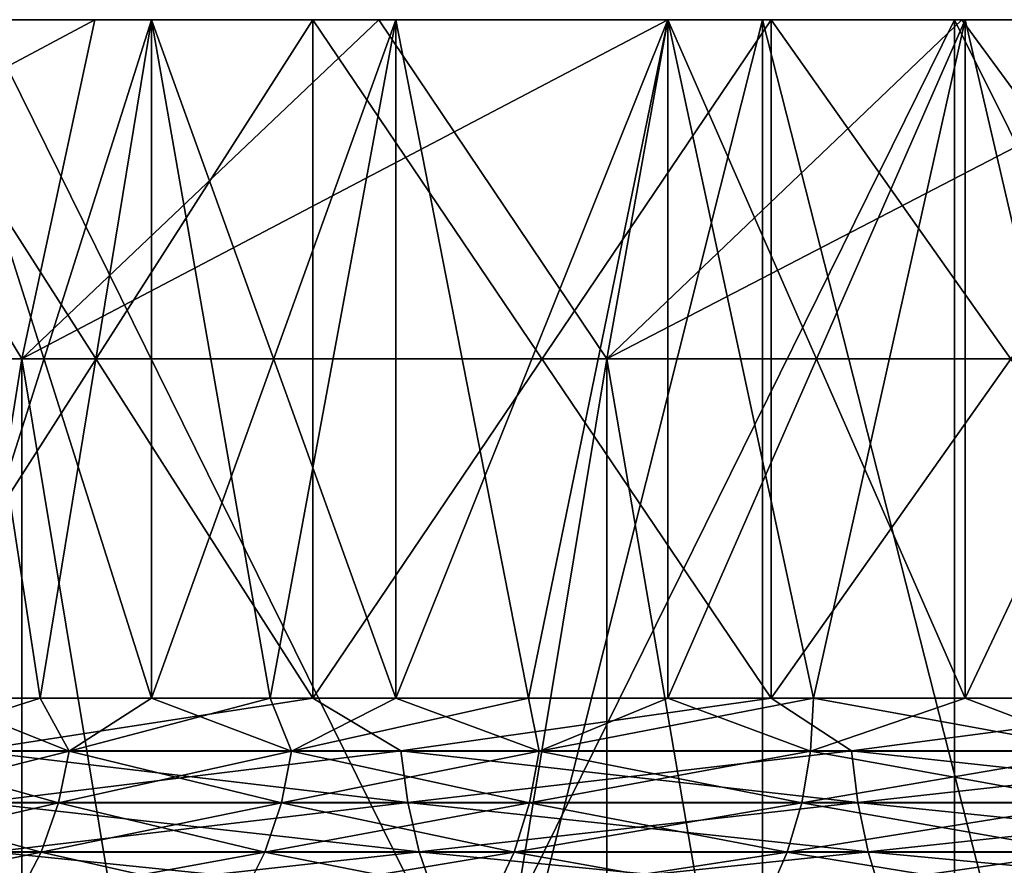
# Model space of a CAD drawing. Header units: metres. Extents: x -30 to 30, y -76 to 64.
# Tile 463 of 541: x -6.47 to -5.02, y 63.25 to 64.5. Entities that reach past the tile are written whole.
import ezdxf

# ---------------------------------------------------------------- set-up
doc = ezdxf.new("R2010")
doc.units = ezdxf.units.M
doc.layers.add('solid_508511', color=7, linetype='CONTINUOUS')

msp = doc.modelspace()

# ---------------------------------------------------------------- linework, layer by layer
at = {"layer": 'solid_508511'}
for points in [[(-5.09545, 64.5, -27.023811), (-12.717457, 64.5, -27.171053), (-14.099323, 64.5, -26.480352)], [(-5.09545, 64.5, -27.023811), (-14.099323, 64.5, -26.480352), (-6.526494, 64.5, -26.714315)], [(-0.732072, 64.5, -27.490252), (-11.301833, 64.5, -27.789719), (-12.717457, 64.5, -27.171053)], [(-3.649901, 64.5, -27.25671), (-12.717457, 64.5, -27.171053), (-5.09545, 64.5, -27.023811)], [(-2.194193, 64.5, -27.412323), (-12.717457, 64.5, -27.171053), (-3.649901, 64.5, -27.25671)], [(-0.732072, 64.5, -27.490252), (-12.717457, 64.5, -27.171053), (-2.194193, 64.5, -27.412323)], [(-3.649901, 64.5, 27.25671), (-12.717457, 64.5, 27.171053), (-11.301833, 64.5, 27.789719)], [(-5.09545, 64.5, 27.023811), (-12.717457, 64.5, 27.171053), (-3.649901, 64.5, 27.25671)], [(-6.526494, 64.5, 26.714315), (-12.717457, 64.5, 27.171053), (-5.09545, 64.5, 27.023811)], [(-11.301833, 64.5, -27.789719), (11.301833, 64.5, -27.789719), (9.856193, 64.5, -28.334702)], [(-0.732072, 64.5, -27.490252), (11.301833, 64.5, -27.789719), (-11.301833, 64.5, -27.789719)], [(-11.301833, 64.5, -27.789719), (9.856193, 64.5, -28.334702), (-9.856193, 64.5, -28.334702)], [(11.301833, 64.5, 27.789719), (-11.301833, 64.5, 27.789719), (-9.856193, 64.5, 28.334702)], [(0.732072, 64.5, 27.490252), (-11.301833, 64.5, 27.789719), (11.301833, 64.5, 27.789719)], [(-0.732072, 64.5, 27.490252), (-11.301833, 64.5, 27.789719), (0.732072, 64.5, 27.490252)], [(-2.194193, 64.5, 27.412323), (-11.301833, 64.5, 27.789719), (-0.732072, 64.5, 27.490252)], [(-3.649901, 64.5, 27.25671), (-11.301833, 64.5, 27.789719), (-2.194193, 64.5, 27.412323)], [(-9.856193, 64.5, -28.334702), (9.856193, 64.5, -28.334702), (8.384591, 64.5, -28.804489)], [(-9.856193, 64.5, -28.334702), (8.384591, 64.5, -28.804489), (-8.384591, 64.5, -28.804489)], [(9.856193, 64.5, 28.334702), (-9.856193, 64.5, 28.334702), (-8.384591, 64.5, 28.804489)], [(11.301833, 64.5, 27.789719), (-9.856193, 64.5, 28.334702), (9.856193, 64.5, 28.334702)], [(-8.384591, 64.5, -28.804489), (8.384591, 64.5, -28.804489), (6.890593, 64.5, -29.197941)], [(-8.384591, 64.5, -28.804489), (6.890593, 64.5, -29.197941), (-6.890593, 64.5, -29.197941)], [(8.384591, 64.5, 28.804489), (-8.384591, 64.5, 28.804489), (-6.890593, 64.5, 29.197941)], [(9.856193, 64.5, 28.334702), (-8.384591, 64.5, 28.804489), (8.384591, 64.5, 28.804489)], [(-6.469815, 64, 11.848692), (-6.772288, 64.5, 11.096671), (-7.298605, 64, 11.356952)], [(-7.298604, 64, -11.356953), (-6.772286, 64.5, -11.096672), (-6.362417, 64.5, -11.336653)], [(-7.298604, 64, -11.356953), (-6.362417, 64.5, -11.336653), (-6.469814, 64, -11.848692)], [(-6.890625, 58.5, -29.197933), (-6.890593, 64.5, -29.197941), (-5.378482, 64.5, -29.513924)], [(-5.378417, 58.5, -29.513939), (-6.890625, 58.5, -29.197933), (-5.378482, 64.5, -29.513924)], [(-6.890625, 58.5, 29.197933), (-5.378417, 58.5, 29.513939), (-6.890593, 64.5, 29.197941)], [(-6.890593, 64.5, -29.197941), (6.890593, 64.5, -29.197941), (5.378482, 64.5, -29.513924)], [(-6.890593, 64.5, -29.197941), (5.378482, 64.5, -29.513924), (-5.378482, 64.5, -29.513924)], [(6.890593, 64.5, 29.197941), (-6.890593, 64.5, 29.197941), (-5.378482, 64.5, 29.513924)], [(-5.378417, 58.5, 29.513939), (-5.378482, 64.5, 29.513924), (-6.890593, 64.5, 29.197941)], [(8.384591, 64.5, 28.804489), (-6.890593, 64.5, 29.197941), (6.890593, 64.5, 29.197941)], [(-6.680617, 64.5, 8.100576), (-6.772288, 64.5, 11.096671), (-6.362418, 64.5, 11.336652)], [(-6.469815, 64, 11.848692), (-6.362418, 64.5, 11.336652), (-6.772288, 64.5, 11.096671)], [(-6.680617, 64.5, -8.100576), (-6.362417, 64.5, -11.336653), (-6.772286, 64.5, -11.096672)], [(-6.040821, 64.5, 8.588278), (-6.680617, 64.5, 8.100576), (-6.362418, 64.5, 11.336652)], [(-6.680617, 64.5, -8.100576), (-6.040821, 64.5, -8.588278), (-6.362417, 64.5, -11.336653)], [(-6.040847, 63.5, -8.588258), (-6.040821, 64.5, -8.588278), (-6.680617, 64.5, -8.100576)], [(-6.680547, 63.5, -8.100636), (-6.040847, 63.5, -8.588258), (-6.680617, 64.5, -8.100576)], [(-6.680547, 63.5, 8.100636), (-6.680617, 64.5, 8.100576), (-6.040821, 64.5, 8.588278)], [(-6.040847, 63.5, 8.588258), (-6.680547, 63.5, 8.100636), (-6.040821, 64.5, 8.588278)], [(-6.596053, 63.5, -3.569606), (-6.596045, 64.5, -3.569607), (-6.278753, 64.5, -4.102105)], [(-6.442904, 63.5, -3.839138), (-6.596053, 63.5, -3.569606), (-6.278753, 64.5, -4.102105)], [(-6.596053, 63.5, 3.569606), (-6.442904, 63.5, 3.839138), (-6.596045, 64.5, 3.569607)], [(-6.278753, 64.5, 4.102105), (-6.278753, 64.5, -4.102105), (-6.596045, 64.5, -3.569607)], [(-6.278753, 64.5, 4.102105), (-6.596045, 64.5, -3.569607), (-6.596045, 64.5, 3.569607)], [(-6.278749, 63.5, 4.102111), (-6.278753, 64.5, 4.102105), (-6.596045, 64.5, 3.569607)], [(-6.442904, 63.5, 3.839138), (-6.278749, 63.5, 4.102111), (-6.596045, 64.5, 3.569607)], [(-5.09544, 61.599998, -27.023813), (-5.09545, 64.5, -27.023811), (-6.526494, 64.5, -26.714315)], [(-6.526484, 61.599998, -26.714321), (-5.09544, 61.599998, -27.023813), (-6.526494, 64.5, -26.714315)], [(-6.526484, 61.599998, 26.714321), (-6.526494, 64.5, 26.714315), (-5.09545, 64.5, 27.023811)], [(-5.09544, 61.599998, 27.023813), (-6.526484, 61.599998, 26.714321), (-5.09545, 64.5, 27.023811)], [(-6.469815, 64, 11.848692), (-5.94398, 64.5, 11.561531), (-6.362418, 64.5, 11.336652)], [(-5.608003, 64, 12.280078), (-5.94398, 64.5, 11.561531), (-6.469815, 64, 11.848692)], [(-6.469814, 64, -11.848692), (-6.362417, 64.5, -11.336653), (-5.943979, 64.5, -11.561532)], [(-6.469814, 64, -11.848692), (-5.943979, 64.5, -11.561532), (-5.517826, 64.5, -11.770884)], [(-6.469814, 64, -11.848692), (-5.517826, 64.5, -11.770884), (-5.608002, 64, -12.280078)], [(-6.278749, 63.5, -4.102111), (-6.442904, 63.5, -3.839138), (-6.278753, 64.5, -4.102105)], [(-6.040821, 64.5, 8.588278), (-6.362418, 64.5, 11.336652), (-5.94398, 64.5, 11.561531)], [(-6.040821, 64.5, -8.588278), (-5.943979, 64.5, -11.561532), (-6.362417, 64.5, -11.336653)], [(-5.918565, 64.5, 4.606573), (-5.918565, 64.5, -4.606573), (-6.278753, 64.5, -4.102105)], [(-6.278749, 63.5, -4.102111), (-6.278753, 64.5, -4.102105), (-5.918565, 64.5, -4.606573)], [(-5.918565, 64.5, 4.606573), (-6.278753, 64.5, -4.102105), (-6.278753, 64.5, 4.102105)], [(-5.918553, 63.5, 4.606596), (-5.918565, 64.5, 4.606573), (-6.278753, 64.5, 4.102105)], [(-6.103865, 63.5, 4.358077), (-5.918553, 63.5, 4.606596), (-6.278753, 64.5, 4.102105)], [(-6.278749, 63.5, 4.102111), (-6.103865, 63.5, 4.358077), (-6.278753, 64.5, 4.102105)], [(-6.103865, 63.5, -4.358077), (-6.278749, 63.5, -4.102111), (-5.918565, 64.5, -4.606573)], [(-5.918553, 63.5, -4.606596), (-6.103865, 63.5, -4.358077), (-5.918565, 64.5, -4.606573)], [(-6.040847, 63.5, -8.588258), (-5.365698, 63.5, -9.02548), (-6.040821, 64.5, -8.588278)], [(-6.040847, 63.5, 8.588258), (-6.040821, 64.5, 8.588278), (-5.365727, 64.5, 9.025462)], [(-5.365698, 63.5, 9.02548), (-6.040847, 63.5, 8.588258), (-5.365727, 64.5, 9.025462)], [(-6.040821, 64.5, 8.588278), (-5.94398, 64.5, 11.561531), (-5.517827, 64.5, 11.770883)], [(-5.365727, 64.5, 9.025462), (-6.040821, 64.5, 8.588278), (-5.517827, 64.5, 11.770883)], [(-6.040821, 64.5, -8.588278), (-5.365727, 64.5, -9.025462), (-5.943979, 64.5, -11.561532)], [(-5.365698, 63.5, -9.02548), (-5.365727, 64.5, -9.025462), (-6.040821, 64.5, -8.588278)], [(-5.608003, 64, 12.280078), (-5.517827, 64.5, 11.770883), (-5.94398, 64.5, 11.561531)], [(-5.365727, 64.5, -9.025462), (-5.517826, 64.5, -11.770884), (-5.943979, 64.5, -11.561532)], [(-5.517946, 64.5, 5.079595), (-5.517946, 64.5, -5.079595), (-5.918565, 64.5, -4.606573)], [(-5.918553, 63.5, -4.606596), (-5.918565, 64.5, -4.606573), (-5.517946, 64.5, -5.079595)], [(-5.517946, 64.5, 5.079595), (-5.918565, 64.5, -4.606573), (-5.918565, 64.5, 4.606573)], [(-5.72313, 63.5, 4.847245), (-5.517946, 64.5, 5.079595), (-5.918565, 64.5, 4.606573)], [(-5.918553, 63.5, 4.606596), (-5.72313, 63.5, 4.847245), (-5.918565, 64.5, 4.606573)], [(-5.72313, 63.5, -4.847245), (-5.918553, 63.5, -4.606596), (-5.517946, 64.5, -5.079595)], [(-5.517929, 63.5, -5.079612), (-5.72313, 63.5, -4.847245), (-5.517946, 64.5, -5.079595)], [(-5.72313, 63.5, 4.847245), (-5.517929, 63.5, 5.079612), (-5.517946, 64.5, 5.079595)], [(-5.608003, 64, 12.280078), (-5.084438, 64.5, 11.964468), (-5.517827, 64.5, 11.770883)], [(-4.717699, 64, 12.648847), (-5.084438, 64.5, 11.964468), (-5.608003, 64, 12.280078)], [(-5.608002, 64, -12.280078), (-5.517826, 64.5, -11.770884), (-5.084437, 64.5, -11.964469)], [(-5.608002, 64, -12.280078), (-5.084437, 64.5, -11.964469), (-4.643946, 64.5, -12.142231)], [(-5.608002, 64, -12.280078), (-4.643946, 64.5, -12.142231), (-4.717698, 64, -12.648847)], [(-5.079638, 64.5, 5.517902), (-5.079638, 64.5, -5.517902), (-5.517946, 64.5, -5.079595)], [(-5.517929, 63.5, -5.079612), (-5.517946, 64.5, -5.079595), (-5.079638, 64.5, -5.517902)], [(-5.079638, 64.5, 5.517902), (-5.517946, 64.5, -5.079595), (-5.517946, 64.5, 5.079595)], [(-5.079611, 63.5, 5.51793), (-5.079638, 64.5, 5.517902), (-5.517946, 64.5, 5.079595)], [(-5.3033, 63.5, 5.303301), (-5.079611, 63.5, 5.51793), (-5.517946, 64.5, 5.079595)], [(-5.517929, 63.5, 5.079612), (-5.3033, 63.5, 5.303301), (-5.517946, 64.5, 5.079595)], [(-5.3033, 63.5, -5.303301), (-5.517929, 63.5, -5.079612), (-5.079638, 64.5, -5.517902)], [(-5.365727, 64.5, 9.025462), (-5.517827, 64.5, 11.770883), (-5.084438, 64.5, 11.964468)], [(-5.365727, 64.5, -9.025462), (-5.084437, 64.5, -11.964469), (-5.517826, 64.5, -11.770884)], [(-5.378482, 64.5, -29.513924), (5.378482, 64.5, -29.513924), (3.851947, 64.5, -29.75168)], [(-5.378482, 64.5, -29.513924), (3.851947, 64.5, -29.75168), (-3.851947, 64.5, -29.75168)], [(-5.378417, 58.5, -29.513939), (-5.378482, 64.5, -29.513924), (-3.851947, 64.5, -29.75168)], [(5.378482, 64.5, 29.513924), (-5.378482, 64.5, 29.513924), (-3.851947, 64.5, 29.75168)], [(-3.851946, 58.5, 29.75168), (-3.851947, 64.5, 29.75168), (-5.378482, 64.5, 29.513924)], [(6.890593, 64.5, 29.197941), (-5.378482, 64.5, 29.513924), (5.378482, 64.5, 29.513924)], [(-5.378417, 58.5, 29.513939), (-3.851946, 58.5, 29.75168), (-5.378482, 64.5, 29.513924)], [(-3.851946, 58.5, -29.75168), (-5.378417, 58.5, -29.513939), (-3.851947, 64.5, -29.75168)], [(-4.659023, 64.5, 9.409759), (-5.365727, 64.5, 9.025462), (-5.084438, 64.5, 11.964468)], [(-5.365727, 64.5, -9.025462), (-4.659023, 64.5, -9.409759), (-5.084437, 64.5, -11.964469)], [(-4.65906, 63.5, -9.409738), (-4.659023, 64.5, -9.409759), (-5.365727, 64.5, -9.025462)], [(-5.365698, 63.5, -9.02548), (-4.65906, 63.5, -9.409738), (-5.365727, 64.5, -9.025462)], [(-5.365698, 63.5, 9.02548), (-5.365727, 64.5, 9.025462), (-4.659023, 64.5, 9.409759)], [(-4.65906, 63.5, 9.409738), (-5.365698, 63.5, 9.02548), (-4.659023, 64.5, 9.409759)], [(-5.079611, 63.5, -5.51793), (-5.3033, 63.5, -5.303301), (-5.079638, 64.5, -5.517902)], [(-3.649952, 61.599998, -27.256702), (-3.649901, 64.5, -27.25671), (-5.09545, 64.5, -27.023811)], [(-5.09544, 61.599998, -27.023813), (-3.649952, 61.599998, -27.256702), (-5.09545, 64.5, -27.023811)], [(-5.09544, 61.599998, 27.023813), (-5.09545, 64.5, 27.023811), (-3.649901, 64.5, 27.25671)], [(-3.649952, 61.599998, 27.256702), (-5.09544, 61.599998, 27.023813), (-3.649901, 64.5, 27.25671)], [(-4.659023, 64.5, 9.409759), (-5.084438, 64.5, 11.964468), (-4.643947, 64.5, 12.14223)], [(-4.717699, 64, 12.648847), (-4.643947, 64.5, 12.14223), (-5.084438, 64.5, 11.964468)], [(-4.659023, 64.5, -9.409759), (-4.643946, 64.5, -12.142231), (-5.084437, 64.5, -11.964469)], [(-4.60661, 64.5, 5.918545), (-4.60661, 64.5, -5.918545), (-5.079638, 64.5, -5.517902)], [(-5.079611, 63.5, -5.51793), (-5.079638, 64.5, -5.517902), (-4.60661, 64.5, -5.918545)], [(-4.60661, 64.5, 5.918545), (-5.079638, 64.5, -5.517902), (-5.079638, 64.5, 5.517902)], [(-4.847244, 63.5, 5.723131), (-4.60661, 64.5, 5.918545), (-5.079638, 64.5, 5.517902)], [(-5.079611, 63.5, 5.51793), (-4.847244, 63.5, 5.723131), (-5.079638, 64.5, 5.517902)], [(-4.847244, 63.5, -5.723131), (-5.079611, 63.5, -5.51793), (-4.60661, 64.5, -5.918545)], [(-6.469814, 58.799999, 11.848692), (-6.469815, 64, 11.848692), (-7.298605, 64, 11.356952)], [(-7.298604, 58.799999, 11.356953), (-6.469814, 58.799999, 11.848692), (-7.298605, 64, 11.356952)], [(-7.298604, 58.799999, -11.356953), (-7.298604, 64, -11.356953), (-6.469814, 64, -11.848692)], [(-6.469814, 58.799999, -11.848692), (-7.298604, 58.799999, -11.356953), (-6.469814, 64, -11.848692)], [(-5.608002, 58.799999, 12.280078), (-5.608003, 64, 12.280078), (-6.469815, 64, 11.848692)], [(-6.469814, 58.799999, 11.848692), (-5.608002, 58.799999, 12.280078), (-6.469815, 64, 11.848692)], [(-6.469814, 58.799999, -11.848692), (-6.469814, 64, -11.848692), (-5.608002, 64, -12.280078)], [(-5.608002, 58.799999, -12.280078), (-6.469814, 58.799999, -11.848692), (-5.608002, 64, -12.280078)], [(-4.717698, 58.799999, 12.648847), (-4.717699, 64, 12.648847), (-5.608003, 64, 12.280078)], [(-5.608002, 58.799999, 12.280078), (-4.717698, 58.799999, 12.648847), (-5.608003, 64, 12.280078)], [(-5.608002, 58.799999, -12.280078), (-5.608002, 64, -12.280078), (-4.717698, 64, -12.648847)], [(-4.717698, 58.799999, -12.648847), (-5.608002, 58.799999, -12.280078), (-4.717698, 64, -12.648847)], [(-6.40005, 63.421783, 3.921956), (-6.596053, 63.5, 3.569606), (-6.688034, 63.421783, 3.407723)], [(-6.688034, 63.421783, -3.407723), (-6.596053, 63.5, -3.569606), (-6.442904, 63.5, -3.839138)], [(-6.688034, 63.421783, -3.407723), (-6.442904, 63.5, -3.839138), (-6.40005, 63.421783, -3.921956)], [(-6.542866, 63.422405, -8.204494), (-6.040847, 63.5, -8.588258), (-6.680547, 63.5, -8.100636)], [(-6.542866, 63.422405, 8.204494), (-6.680547, 63.5, 8.100636), (-6.040847, 63.5, 8.588258)], [(-6.40005, 63.421783, 3.921956), (-6.442904, 63.5, 3.839138), (-6.596053, 63.5, 3.569606)], [(-6.542866, 63.422405, -8.204494), (-5.911448, 63.422405, -8.670502), (-6.040847, 63.5, -8.588258)], [(-5.911448, 63.422405, 8.670502), (-6.542866, 63.422405, 8.204494), (-6.040847, 63.5, 8.588258)], [(-6.40005, 63.421783, 3.921956), (-6.278749, 63.5, 4.102111), (-6.442904, 63.5, 3.839138)], [(-6.40005, 63.421783, -3.921956), (-6.442904, 63.5, -3.839138), (-6.278749, 63.5, -4.102111)], [(-6.072608, 63.421783, 4.412008), (-6.278749, 63.5, 4.102111), (-6.40005, 63.421783, 3.921956)], [(-6.40005, 63.421783, -3.921956), (-6.278749, 63.5, -4.102111), (-6.103865, 63.5, -4.358077)], [(-6.40005, 63.421783, -3.921956), (-6.103865, 63.5, -4.358077), (-6.072608, 63.421783, -4.412008)], [(-6.072608, 63.421783, 4.412008), (-6.103865, 63.5, 4.358077), (-6.278749, 63.5, 4.102111)], [(-6.072608, 63.421783, 4.412008), (-5.918553, 63.5, 4.606596), (-6.103865, 63.5, 4.358077)], [(-6.072608, 63.421783, -4.412008), (-6.103865, 63.5, -4.358077), (-5.918553, 63.5, -4.606596)], [(-5.707726, 63.421783, 4.874858), (-5.918553, 63.5, 4.606596), (-6.072608, 63.421783, 4.412008)], [(-6.072608, 63.421783, -4.412008), (-5.918553, 63.5, -4.606596), (-5.72313, 63.5, -4.847245)], [(-6.072608, 63.421783, -4.412008), (-5.72313, 63.5, -4.847245), (-5.707726, 63.421783, -4.874858)], [(-5.911448, 63.422405, -8.670502), (-5.365698, 63.5, -9.02548), (-6.040847, 63.5, -8.588258)], [(-5.911448, 63.422405, 8.670502), (-6.040847, 63.5, 8.588258), (-5.365698, 63.5, 9.02548)], [(-5.707726, 63.421783, 4.874858), (-5.72313, 63.5, 4.847245), (-5.918553, 63.5, 4.606596)], [(-5.911448, 63.422405, -8.670502), (-5.246971, 63.422405, -9.08802), (-5.365698, 63.5, -9.02548)], [(-5.246971, 63.422405, 9.08802), (-5.911448, 63.422405, 8.670502), (-5.365698, 63.5, 9.02548)], [(-5.707726, 63.421783, 4.874858), (-5.517929, 63.5, 5.079612), (-5.72313, 63.5, 4.847245)], [(-5.707726, 63.421783, -4.874858), (-5.72313, 63.5, -4.847245), (-5.517929, 63.5, -5.079612)], [(-5.307654, 63.421783, 5.307654), (-5.517929, 63.5, 5.079612), (-5.707726, 63.421783, 4.874858)], [(-5.707726, 63.421783, -4.874858), (-5.517929, 63.5, -5.079612), (-5.3033, 63.5, -5.303301)], [(-5.707726, 63.421783, -4.874858), (-5.3033, 63.5, -5.303301), (-5.307654, 63.421783, -5.307654)], [(-5.307654, 63.421783, 5.307654), (-5.3033, 63.5, 5.303301), (-5.517929, 63.5, 5.079612)], [(-5.246971, 63.422405, -9.08802), (-4.65906, 63.5, -9.409738), (-5.365698, 63.5, -9.02548)], [(-5.246971, 63.422405, 9.08802), (-5.365698, 63.5, 9.02548), (-4.65906, 63.5, 9.409738)], [(-4.874858, 63.421783, 5.707726), (-5.3033, 63.5, 5.303301), (-5.307654, 63.421783, 5.307654)], [(-5.307654, 63.421783, -5.307654), (-5.3033, 63.5, -5.303301), (-5.079611, 63.5, -5.51793)], [(-5.307654, 63.421783, -5.307654), (-5.079611, 63.5, -5.51793), (-4.874858, 63.421783, -5.707726)], [(-4.874858, 63.421783, 5.707726), (-5.079611, 63.5, 5.51793), (-5.3033, 63.5, 5.303301)], [(-5.246971, 63.422405, -9.08802), (-4.553151, 63.422405, -9.454715), (-4.65906, 63.5, -9.409738)], [(-4.553151, 63.422405, 9.454715), (-5.246971, 63.422405, 9.08802), (-4.65906, 63.5, 9.409738)], [(-4.874858, 63.421783, 5.707726), (-4.847244, 63.5, 5.723131), (-5.079611, 63.5, 5.51793)], [(-4.874858, 63.421783, -5.707726), (-5.079611, 63.5, -5.51793), (-4.847244, 63.5, -5.723131)], [(-6.40005, 63.421783, -3.921956), (-6.415688, 63.345417, -3.931538), (-6.704375, 63.345417, -3.41605)], [(-6.688034, 63.421783, -3.407723), (-6.40005, 63.421783, -3.921956), (-6.704375, 63.345417, -3.41605)], [(-6.688034, 63.421783, 3.407723), (-6.704375, 63.345417, 3.41605), (-6.415688, 63.345417, 3.931538)], [(-6.40005, 63.421783, 3.921956), (-6.688034, 63.421783, 3.407723), (-6.415688, 63.345417, 3.931538)], [(-5.901171, 63.346016, -8.655428), (-5.911448, 63.422405, -8.670502), (-6.542866, 63.422405, -8.204494)], [(-6.531491, 63.346016, -8.19023), (-5.901171, 63.346016, -8.655428), (-6.542866, 63.422405, -8.204494)], [(-6.531491, 63.346016, 8.19023), (-6.542866, 63.422405, 8.204494), (-5.911448, 63.422405, 8.670502)], [(-5.901171, 63.346016, 8.655428), (-6.531491, 63.346016, 8.19023), (-5.911448, 63.422405, 8.670502)], [(-6.072608, 63.421783, -4.412008), (-6.087445, 63.345417, -4.422788), (-6.415688, 63.345417, -3.931538)], [(-6.40005, 63.421783, -3.921956), (-6.072608, 63.421783, -4.412008), (-6.415688, 63.345417, -3.931538)], [(-6.40005, 63.421783, 3.921956), (-6.415688, 63.345417, 3.931538), (-6.087445, 63.345417, 4.422788)], [(-6.072608, 63.421783, 4.412008), (-6.40005, 63.421783, 3.921956), (-6.087445, 63.345417, 4.422788)], [(-5.707726, 63.421783, -4.874858), (-5.721672, 63.345417, -4.886769), (-6.087445, 63.345417, -4.422788)], [(-6.072608, 63.421783, -4.412008), (-5.707726, 63.421783, -4.874858), (-6.087445, 63.345417, -4.422788)], [(-6.072608, 63.421783, 4.412008), (-6.087445, 63.345417, 4.422788), (-5.721672, 63.345417, 4.886769)], [(-5.707726, 63.421783, 4.874858), (-6.072608, 63.421783, 4.412008), (-5.721672, 63.345417, 4.886769)], [(-5.237849, 63.346016, -9.072221), (-5.246971, 63.422405, -9.08802), (-5.911448, 63.422405, -8.670502)], [(-5.901171, 63.346016, -8.655428), (-5.237849, 63.346016, -9.072221), (-5.911448, 63.422405, -8.670502)], [(-5.901171, 63.346016, 8.655428), (-5.911448, 63.422405, 8.670502), (-5.246971, 63.422405, 9.08802)], [(-5.237849, 63.346016, 9.072221), (-5.901171, 63.346016, 8.655428), (-5.246971, 63.422405, 9.08802)], [(-5.307654, 63.421783, -5.307654), (-5.320622, 63.345417, -5.320622), (-5.721672, 63.345417, -4.886769)], [(-5.707726, 63.421783, -4.874858), (-5.307654, 63.421783, -5.307654), (-5.721672, 63.345417, -4.886769)], [(-5.707726, 63.421783, 4.874858), (-5.721672, 63.345417, 4.886769), (-5.320622, 63.345417, 5.320622)], [(-5.307654, 63.421783, 5.307654), (-5.707726, 63.421783, 4.874858), (-5.320622, 63.345417, 5.320622)], [(-4.874858, 63.421783, -5.707726), (-4.886769, 63.345417, -5.721672), (-5.320622, 63.345417, -5.320622)], [(-5.307654, 63.421783, -5.307654), (-4.874858, 63.421783, -5.707726), (-5.320622, 63.345417, -5.320622)], [(-5.307654, 63.421783, 5.307654), (-5.320622, 63.345417, 5.320622), (-4.886769, 63.345417, 5.721672)], [(-4.874858, 63.421783, 5.707726), (-5.307654, 63.421783, 5.307654), (-4.886769, 63.345417, 5.721672)], [(-4.545235, 63.346016, -9.438277), (-4.553151, 63.422405, -9.454715), (-5.246971, 63.422405, -9.08802)], [(-5.237849, 63.346016, -9.072221), (-4.545235, 63.346016, -9.438277), (-5.246971, 63.422405, -9.08802)], [(-5.237849, 63.346016, 9.072221), (-5.246971, 63.422405, 9.08802), (-4.553151, 63.422405, 9.454715)], [(-4.545235, 63.346016, 9.438277), (-5.237849, 63.346016, 9.072221), (-4.553151, 63.422405, 9.454715)], [(-6.415688, 63.345417, -3.931538), (-6.441328, 63.272865, -3.947251), (-6.731169, 63.272865, -3.429702)], [(-6.704375, 63.345417, -3.41605), (-6.415688, 63.345417, -3.931538), (-6.731169, 63.272865, -3.429702)], [(-6.704375, 63.345417, 3.41605), (-6.731169, 63.272865, 3.429702), (-6.441328, 63.272865, 3.947251)], [(-6.415688, 63.345417, 3.931538), (-6.704375, 63.345417, 3.41605), (-6.441328, 63.272865, 3.947251)], [(-5.884282, 63.273426, -8.630656), (-5.901171, 63.346016, -8.655428), (-6.531491, 63.346016, -8.19023)], [(-6.512798, 63.273426, -8.16679), (-5.884282, 63.273426, -8.630656), (-6.531491, 63.346016, -8.19023)], [(-6.512798, 63.273426, 8.16679), (-6.531491, 63.346016, 8.19023), (-5.901171, 63.346016, 8.655428)], [(-5.884282, 63.273426, 8.630656), (-6.512798, 63.273426, 8.16679), (-5.901171, 63.346016, 8.655428)], [(-6.087445, 63.345417, -4.422788), (-6.111774, 63.272865, -4.440464), (-6.441328, 63.272865, -3.947251)], [(-6.415688, 63.345417, -3.931538), (-6.087445, 63.345417, -4.422788), (-6.441328, 63.272865, -3.947251)], [(-6.415688, 63.345417, 3.931538), (-6.441328, 63.272865, 3.947251), (-6.111774, 63.272865, 4.440464)], [(-6.087445, 63.345417, 4.422788), (-6.415688, 63.345417, 3.931538), (-6.111774, 63.272865, 4.440464)], [(-5.721672, 63.345417, -4.886769), (-5.744539, 63.272865, -4.9063), (-6.111774, 63.272865, -4.440464)], [(-6.087445, 63.345417, -4.422788), (-5.721672, 63.345417, -4.886769), (-6.111774, 63.272865, -4.440464)], [(-6.087445, 63.345417, 4.422788), (-6.111774, 63.272865, 4.440464), (-5.744539, 63.272865, 4.9063)], [(-5.721672, 63.345417, 4.886769), (-6.087445, 63.345417, 4.422788), (-5.744539, 63.272865, 4.9063)], [(-5.222858, 63.273426, -9.046256), (-5.237849, 63.346016, -9.072221), (-5.901171, 63.346016, -8.655428)], [(-5.884282, 63.273426, -8.630656), (-5.222858, 63.273426, -9.046256), (-5.901171, 63.346016, -8.655428)], [(-5.884282, 63.273426, 8.630656), (-5.901171, 63.346016, 8.655428), (-5.237849, 63.346016, 9.072221)], [(-5.222858, 63.273426, 9.046256), (-5.884282, 63.273426, 8.630656), (-5.237849, 63.346016, 9.072221)], [(-5.320622, 63.345417, -5.320622), (-5.341887, 63.272865, -5.341887), (-5.744539, 63.272865, -4.9063)], [(-5.721672, 63.345417, -4.886769), (-5.320622, 63.345417, -5.320622), (-5.744539, 63.272865, -4.9063)], [(-5.721672, 63.345417, 4.886769), (-5.744539, 63.272865, 4.9063), (-5.341887, 63.272865, 5.341887)], [(-5.320622, 63.345417, 5.320622), (-5.721672, 63.345417, 4.886769), (-5.341887, 63.272865, 5.341887)], [(-4.886769, 63.345417, -5.721672), (-4.9063, 63.272865, -5.744539), (-5.341887, 63.272865, -5.341887)], [(-5.320622, 63.345417, -5.320622), (-4.886769, 63.345417, -5.721672), (-5.341887, 63.272865, -5.341887)], [(-5.320622, 63.345417, 5.320622), (-5.341887, 63.272865, 5.341887), (-4.9063, 63.272865, 5.744539)], [(-4.886769, 63.345417, 5.721672), (-5.320622, 63.345417, 5.320622), (-4.9063, 63.272865, 5.744539)], [(-4.532227, 63.273426, -9.411265), (-4.545235, 63.346016, -9.438277), (-5.237849, 63.346016, -9.072221)], [(-5.222858, 63.273426, -9.046256), (-4.532227, 63.273426, -9.411265), (-5.237849, 63.346016, -9.072221)], [(-5.222858, 63.273426, 9.046256), (-5.237849, 63.346016, 9.072221), (-4.545235, 63.346016, 9.438277)], [(-4.532227, 63.273426, 9.411265), (-5.222858, 63.273426, 9.046256), (-4.545235, 63.346016, 9.438277)], [(-6.441328, 63.272865, -3.947251), (-6.476339, 63.205917, -3.968706), (-6.767756, 63.205917, -3.448344)], [(-6.731169, 63.272865, -3.429702), (-6.441328, 63.272865, -3.947251), (-6.767756, 63.205917, -3.448344)], [(-6.441328, 63.272865, 3.947251), (-6.731169, 63.272865, 3.429702), (-6.476339, 63.205917, 3.968706)], [(-5.861198, 63.206425, -8.596799), (-5.884282, 63.273426, -8.630656), (-6.512798, 63.273426, -8.16679)], [(-6.487249, 63.206425, -8.134752), (-5.861198, 63.206425, -8.596799), (-6.512798, 63.273426, -8.16679)], [(-6.487249, 63.206425, 8.134752), (-6.512798, 63.273426, 8.16679), (-5.884282, 63.273426, 8.630656)], [(-5.861198, 63.206425, 8.596799), (-6.487249, 63.206425, 8.134752), (-5.884282, 63.273426, 8.630656)], [(-6.111774, 63.272865, -4.440464), (-6.144994, 63.205917, -4.464599), (-6.476339, 63.205917, -3.968706)], [(-6.441328, 63.272865, -3.947251), (-6.111774, 63.272865, -4.440464), (-6.476339, 63.205917, -3.968706)], [(-6.441328, 63.272865, 3.947251), (-6.476339, 63.205917, 3.968706), (-6.144994, 63.205917, 4.464599)], [(-6.111774, 63.272865, 4.440464), (-6.441328, 63.272865, 3.947251), (-6.144994, 63.205917, 4.464599)], [(-5.744539, 63.272865, -4.9063), (-5.775763, 63.205917, -4.932967), (-6.144994, 63.205917, -4.464599)], [(-6.111774, 63.272865, -4.440464), (-5.744539, 63.272865, -4.9063), (-6.144994, 63.205917, -4.464599)], [(-6.111774, 63.272865, 4.440464), (-6.144994, 63.205917, 4.464599), (-5.775763, 63.205917, 4.932967)], [(-5.744539, 63.272865, 4.9063), (-6.111774, 63.272865, 4.440464), (-5.775763, 63.205917, 4.932967)], [(-5.20237, 63.206425, -9.010769), (-5.222858, 63.273426, -9.046256), (-5.884282, 63.273426, -8.630656)], [(-5.861198, 63.206425, -8.596799), (-5.20237, 63.206425, -9.010769), (-5.884282, 63.273426, -8.630656)], [(-5.861198, 63.206425, 8.596799), (-5.884282, 63.273426, 8.630656), (-5.222858, 63.273426, 9.046256)], [(-5.20237, 63.206425, 9.010769), (-5.861198, 63.206425, 8.596799), (-5.222858, 63.273426, 9.046256)], [(-5.341887, 63.272865, -5.341887), (-5.370922, 63.205917, -5.370922), (-5.775763, 63.205917, -4.932967)], [(-5.744539, 63.272865, -4.9063), (-5.341887, 63.272865, -5.341887), (-5.775763, 63.205917, -4.932967)], [(-5.744539, 63.272865, 4.9063), (-5.775763, 63.205917, 4.932967), (-5.370922, 63.205917, 5.370922)], [(-5.341887, 63.272865, 5.341887), (-5.744539, 63.272865, 4.9063), (-5.370922, 63.205917, 5.370922)], [(-4.9063, 63.272865, -5.744539), (-4.932967, 63.205917, -5.775763), (-5.370922, 63.205917, -5.370922)], [(-5.341887, 63.272865, -5.341887), (-4.9063, 63.272865, -5.744539), (-5.370922, 63.205917, -5.370922)], [(-5.341887, 63.272865, 5.341887), (-5.370922, 63.205917, 5.370922), (-4.932967, 63.205917, 5.775763)], [(-4.9063, 63.272865, 5.744539), (-5.341887, 63.272865, 5.341887), (-4.932967, 63.205917, 5.775763)], [(-4.514447, 63.206425, -9.374346), (-4.532227, 63.273426, -9.411265), (-5.222858, 63.273426, -9.046256)], [(-5.20237, 63.206425, -9.010769), (-4.514447, 63.206425, -9.374346), (-5.222858, 63.273426, -9.046256)], [(-5.20237, 63.206425, 9.010769), (-5.222858, 63.273426, 9.046256), (-4.532227, 63.273426, 9.411265)], [(-4.514447, 63.206425, 9.374346), (-5.20237, 63.206425, 9.010769), (-4.532227, 63.273426, 9.411265)]]:
    msp.add_3dface(points, dxfattribs=at)

doc.saveas('drawing.dxf')
